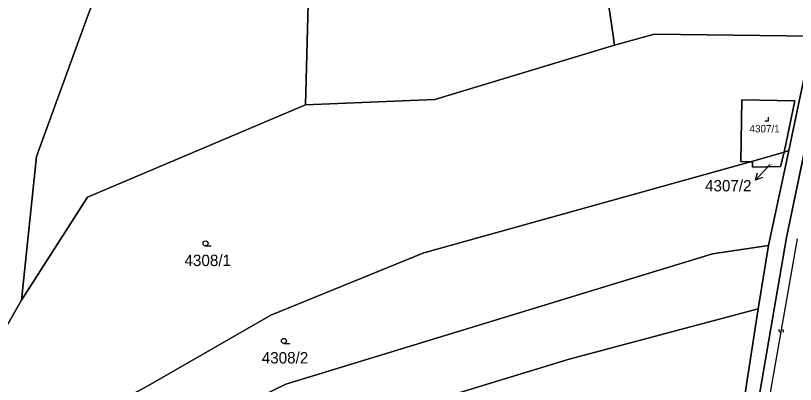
# Model space of a CAD drawing. Extents: x -598233 to -596890, y -1157848 to -1156431.
# Drawn here: x -598167.2 to -598050.5, y -1156691.3 to -1156636.1 of the extents above; entities that cross this region are included whole.
import ezdxf

# ---------------------------------------------------------------- set-up
doc = ezdxf.new("R2010")
doc.units = 0
for name, color, linetype in [('Level 1', 7, 'Continuous'), ('Level 13', 7, 'Continuous'), ('Level 3', 7, 'Continuous'), ('Level 4', 7, 'Continuous'), ('Level 5', 7, 'Continuous'), ('Level 57', 7, 'Continuous'), ('Level 60', 7, 'Continuous'), ('Vrstva 54', 7, 'Continuous'), ('Vrstva 60', 7, 'Continuous')]:
    doc.layers.add(name, color=color, linetype=linetype)

msp = doc.modelspace()

# ---------------------------------------------------------------- linework, layer by layer
at = {"layer": 'Level 1'}
for points in [[(-598123.81, -1156649.4), (-598123.2, -1156626.72), (-598118.92, -1156612.02), (-598106.33, -1156598.46), (-598084.62, -1156572.03)], [(-598166.28, -1156678.65), (-598164.07, -1156657.17), (-598156.44, -1156636.2), (-598146.76, -1156610.37), (-598133.24, -1156596.79), (-598121.1, -1156586.36), (-598117.89, -1156583.69)], [(-598044.97, -1156587.7), (-598044.06, -1156597.08), (-598042.82, -1156612.95), (-598043.7, -1156623.02), (-598046.05, -1156641.42), (-598051.82, -1156669.27), (-598056.59, -1156696.84), (-598058.24, -1156716.84), (-598058.5, -1156719.61)], [(-598077.56, -1156640.47), (-598077.86, -1156638.33), (-598081.26, -1156615.52)], [(-598077.56, -1156640.47), (-598071.64, -1156638.83), (-598047.9, -1156639.15)], [(-598051.5, -1156656.26), (-598047.9, -1156639.15)], [(-598123.81, -1156649.4), (-598104.44, -1156648.63), (-598077.56, -1156640.47)], [(-598046.05, -1156641.42), (-598051.82, -1156669.27), (-598056.59, -1156696.84), (-598058.24, -1156716.84), (-598058.5, -1156719.61), (-598060.26, -1156738.45), (-598062.32, -1156767.72), (-598059.85, -1156780.87), (-598055.12, -1156786.5), (-598046.79, -1156796.42)], [(-598057.23, -1156657.96), (-598058.68, -1156657.88), (-598058.5, -1156648.68), (-598050.58, -1156648.8), (-598052.18, -1156656.49)], [(-598166.28, -1156678.65), (-598156.41, -1156663.22), (-598123.81, -1156649.4)], [(-598052.18, -1156656.49), (-598057.23, -1156657.96)], [(-598052.18, -1156656.49), (-598052.73, -1156658.64), (-598056.94, -1156658.72), (-598056.93, -1156657.99), (-598057.23, -1156657.96)], [(-598054.52, -1156670.45), (-598051.5, -1156656.26)], [(-598051.5, -1156656.26), (-598052.18, -1156656.49)], [(-598057.23, -1156657.96), (-598106.08, -1156671.58), (-598128.97, -1156680.91), (-598147.28, -1156691.44), (-598181.98, -1156710.25), (-598182.62, -1156710.61)], [(-598177.52, -1156718.37), (-598146.45, -1156700.8), (-598126.75, -1156691.22), (-598062.92, -1156671.73), (-598054.52, -1156670.45)], [(-598056.09, -1156679.97), (-598054.52, -1156670.45)], [(-598183.75, -1156706.2), (-598175.89, -1156695.32), (-598166.28, -1156678.65)], [(-598172.25, -1156725.29), (-598145.62, -1156710.91), (-598134.39, -1156706.42), (-598118.68, -1156698.67), (-598107.91, -1156694.68), (-598084.35, -1156687.5), (-598056.09, -1156679.97)], [(-598058.01, -1156692.6), (-598056.09, -1156679.97)]]:
    msp.add_lwpolyline(points, dxfattribs=at)
at = {"layer": 'Level 13'}
for centre, start, end in [((-598052.8, -1156683.22), 117.4525, 349.5505), ((-598052.44, -1156683.28), 297.2381, 169.8281)]:
    msp.add_arc(centre, 0.184, start, end, dxfattribs=at)
at = {"layer": 'Level 3'}
msp.add_lwpolyline([(-598050.08, -1156789.75), (-598052.52, -1156786.69), (-598054.82, -1156783.12), (-598056.74, -1156779.32), (-598058.24, -1156775.34), (-598059.32, -1156771.22), (-598060.19, -1156767.98), (-598058.52, -1156738.66), (-598056.9, -1156717), (-598055.03, -1156697.03), (-598050.21, -1156669.47)], dxfattribs=at)
at = {"layer": 'Level 5'}
for p, q in [((-598138.77, -1156670.54), (-598137.9, -1156670.54)), ((-598127.03, -1156685.13), (-598126.16, -1156685.13))]:
    msp.add_line(p, q, dxfattribs=at)
msp.add_lwpolyline([(-598055.07, -1156651.81), (-598054.52, -1156651.81), (-598054.52, -1156651.26)], dxfattribs=at)
for centre in [(-598138.77, -1156670.16), (-598127.03, -1156684.75)]:
    msp.add_circle(centre, 0.375, dxfattribs=at)
at = {"layer": 'Level 57'}
for p, q in [((-598054.41, -1156658.5), (-598056.48, -1156660.67)), ((-598054.29, -1156658.38), (-598054.41, -1156658.5))]:
    msp.add_line(p, q, dxfattribs=at)
msp.add_lwpolyline([(-598055.43, -1156660.29), (-598056.48, -1156660.67), (-598056.15, -1156659.6)], dxfattribs=at)
at = {"layer": 'Level 60'}
for points in [[(-598156.41, -1156663.22), (-598166.28, -1156678.65), (-598164.07, -1156657.17), (-598156.44, -1156636.2), (-598146.76, -1156610.37), (-598133.24, -1156596.79), (-598121.1, -1156586.36), (-598117.89, -1156583.69), (-598117.31, -1156584.39), (-598119.77, -1156586.42), (-598113.39, -1156594.17), (-598113.56, -1156594.31), (-598113.13, -1156594.84), (-598106.01, -1156588.97), (-598113.41, -1156579.97), (-598095.9, -1156565.42), (-598093.17, -1156569.42), (-598084.62, -1156572.03), (-598106.33, -1156598.46), (-598118.92, -1156612.02), (-598123.2, -1156626.72), (-598123.81, -1156649.4)], [(-598104.44, -1156648.63), (-598123.81, -1156649.4), (-598123.2, -1156626.72), (-598118.92, -1156612.02), (-598106.33, -1156598.46), (-598084.62, -1156572.03), (-598082.95, -1156572.69), (-598070.67, -1156573.32), (-598071.78, -1156576.43), (-598076.81, -1156591.2), (-598079.23, -1156598.31), (-598081.26, -1156615.52), (-598077.86, -1156638.33), (-598077.56, -1156640.47)], [(-598081.26, -1156615.52), (-598044.76, -1156612.72), (-598045.05, -1156623.01), (-598047.9, -1156639.15), (-598071.64, -1156638.83), (-598077.56, -1156640.47), (-598077.86, -1156638.33)], [(-598047.9, -1156639.15), (-598051.5, -1156656.26), (-598052.18, -1156656.49), (-598050.58, -1156648.8), (-598058.5, -1156648.68), (-598058.68, -1156657.88), (-598057.23, -1156657.96), (-598106.08, -1156671.58), (-598128.97, -1156680.91), (-598147.28, -1156691.44), (-598181.98, -1156710.25), (-598182.62, -1156710.61), (-598183.75, -1156706.2), (-598175.89, -1156695.32), (-598166.28, -1156678.65), (-598156.41, -1156663.22), (-598123.81, -1156649.4), (-598104.44, -1156648.63), (-598077.56, -1156640.47), (-598071.64, -1156638.83)], [(-598057.23, -1156657.96), (-598058.68, -1156657.88), (-598058.5, -1156648.68), (-598050.58, -1156648.8), (-598052.18, -1156656.49)], [(-598051.5, -1156656.26), (-598054.52, -1156670.45), (-598062.92, -1156671.73), (-598126.75, -1156691.22), (-598146.45, -1156700.8), (-598177.52, -1156718.37), (-598179.28, -1156716.09), (-598180.91, -1156716.95), (-598182.62, -1156710.61), (-598181.98, -1156710.25), (-598147.28, -1156691.44), (-598128.97, -1156680.91), (-598106.08, -1156671.58), (-598057.23, -1156657.96), (-598056.93, -1156657.99), (-598056.94, -1156658.72), (-598052.73, -1156658.64), (-598052.18, -1156656.49)], [(-598057.23, -1156657.96), (-598052.18, -1156656.49), (-598052.73, -1156658.64), (-598056.94, -1156658.72), (-598056.93, -1156657.99)], [(-598054.52, -1156670.45), (-598056.09, -1156679.97), (-598084.35, -1156687.5), (-598107.91, -1156694.68), (-598118.68, -1156698.67), (-598134.39, -1156706.42), (-598145.62, -1156710.91), (-598172.25, -1156725.29), (-598177.52, -1156718.37), (-598146.45, -1156700.8), (-598126.75, -1156691.22), (-598062.92, -1156671.73)], [(-598056.09, -1156679.97), (-598058.01, -1156692.6), (-598091.85, -1156702.94), (-598107.3, -1156708.68), (-598115.04, -1156711.39), (-598164.42, -1156733.56), (-598165.35, -1156733.09), (-598172.25, -1156725.29), (-598145.62, -1156710.91), (-598134.39, -1156706.42), (-598118.68, -1156698.67), (-598107.91, -1156694.68), (-598084.35, -1156687.5)]]:
    msp.add_lwpolyline(points, close=True, dxfattribs=at)
for points in [[(-598146.76, -1156610.37), (-598156.44, -1156636.2), (-598164.07, -1156657.17), (-598166.28, -1156678.65), (-598175.89, -1156695.32), (-598183.75, -1156706.2), (-598182.64, -1156678.57), (-598181.32, -1156672.28), (-598178.38, -1156658.22), (-598177.8, -1156655.44), (-598173.81, -1156637.11), (-598168.04, -1156625.47)], [(-598046.05, -1156641.42), (-598051.82, -1156669.27), (-598056.59, -1156696.84), (-598058.24, -1156716.84), (-598058.5, -1156719.61), (-598061.04, -1156717.03), (-598061.92, -1156716.13), (-598063.07, -1156714.95), (-598063.84, -1156714.09), (-598060.76, -1156711.84), (-598060.86, -1156708.58), (-598060.9, -1156707.48), (-598059.93, -1156704.97), (-598058.01, -1156692.6), (-598056.09, -1156679.97), (-598054.52, -1156670.45), (-598051.5, -1156656.26), (-598047.9, -1156639.15)]]:
    msp.add_lwpolyline(points, dxfattribs=at)
at = {"layer": 'Vrstva 54'}
for p, q in [((-598046.05, -1156641.42), (-598051.82, -1156669.27)), ((-598051.82, -1156669.27), (-598056.59, -1156696.84))]:
    msp.add_line(p, q, dxfattribs=at)
at = {"layer": 'Vrstva 60'}
for points in [[(-598046.05, -1156641.42), (-598051.82, -1156669.27), (-598056.59, -1156696.84), (-598058.24, -1156716.84), (-598058.5, -1156719.61), (-598060.26, -1156738.45), (-598062.32, -1156767.72), (-598059.85, -1156780.87), (-598055.12, -1156786.5), (-598046.79, -1156796.42)], [(-598046.79, -1156796.42), (-598055.12, -1156786.5), (-598059.85, -1156780.87), (-598062.32, -1156767.72), (-598060.26, -1156738.45), (-598058.5, -1156719.61), (-598058.24, -1156716.84), (-598056.59, -1156696.84), (-598051.82, -1156669.27), (-598046.05, -1156641.42)], [(-598046.05, -1156641.42), (-598051.82, -1156669.27), (-598056.59, -1156696.84), (-598058.24, -1156716.84), (-598058.5, -1156719.61), (-598060.26, -1156738.45), (-598062.32, -1156767.72), (-598059.85, -1156780.87), (-598055.12, -1156786.5), (-598046.79, -1156796.42)]]:
    msp.add_lwpolyline(points, dxfattribs=at)

# ---------------------------------------------------------------- texts
at = {"layer": 'Level 4'}
for s, height, p in [('4307/1', 1.1, (-598057.36, -1156653.54)), ('4307/2', 0.1, (-598054.29, -1156658.38)), ('4308/1', 1.7, (-598141.91, -1156673.55)), ('4308/2', 1.7, (-598130.35, -1156688.13))]:
    msp.add_text(s, height=height, dxfattribs=at).set_placement(p)
at = {"layer": 'Level 57'}
msp.add_text('4307/2', height=1.7, dxfattribs=at).set_placement((-598064.02, -1156662.37))

doc.saveas('drawing.dxf')
